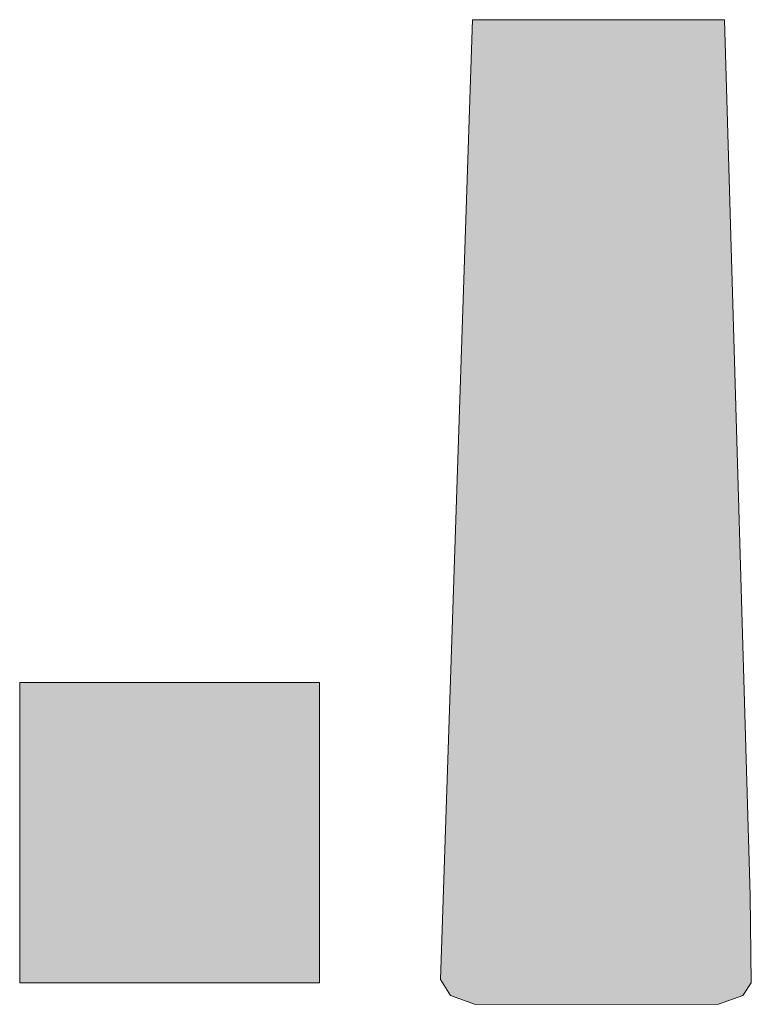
# Model space of a CAD drawing. Header units: millimetres. Extents: x -14761 to 157739, y -22400 to 107990.
# Tile 285 of 296: x 127451 to 128671, y 48020 to 49660. Entities that reach past the tile are written whole.
import ezdxf

# ---------------------------------------------------------------- set-up
doc = ezdxf.new("R2010")
doc.units = ezdxf.units.MM
doc.header["$MEASUREMENT"] = 0
doc.layers.add('Интерьер - лежаки 2', color=7, linetype='Continuous')

msp = doc.modelspace()

# ---------------------------------------------------------------- hatches: boundary and pattern name
at = {"layer": 'Интерьер - лежаки 2', "linetype": 'Continuous', "lineweight": 0, "true_color": 0xffffff}
for points in [[(128669, 48201.1), (128626, 49660), (128206, 49660), (128152.5, 48061.3), (128169.3, 48034.5), (128211.1, 48019.9), (128616, 48020), (128656.7, 48034.5), (128670.8, 48055.9)], [(127951.2, 48555.8), (127451.2, 48555.8), (127451.2, 48055.8), (127951.2, 48055.8)]]:
    msp.add_hatch(color=7, dxfattribs=at).paths.add_polyline_path(points)

# ---------------------------------------------------------------- linework, layer by layer
at = {"layer": 'Интерьер - лежаки 2', "color": 7, "linetype": 'Continuous', "lineweight": 15}
for p, q in [((127951.2, 48555.8), (127451.2, 48555.8)), ((127451.2, 48555.8), (127451.2, 48055.8)), ((127951.2, 48055.8), (127951.2, 48555.8)), ((127451.2, 48055.8), (127951.2, 48055.8))]:
    msp.add_line(p, q, dxfattribs=at)
at = {"layer": 'Интерьер - лежаки 2', "color": 7, "linetype": 'Continuous', "lineweight": 15, "flags": 128}
msp.add_lwpolyline([(128669, 48201.1), (128670.8, 48055.9), (128656.7, 48034.5), (128616, 48020), (128211.1, 48019.9), (128169.3, 48034.5), (128152.5, 48061.3), (128206, 49660), (128626, 49660)], close=True, dxfattribs=at)

doc.saveas('drawing.dxf')
